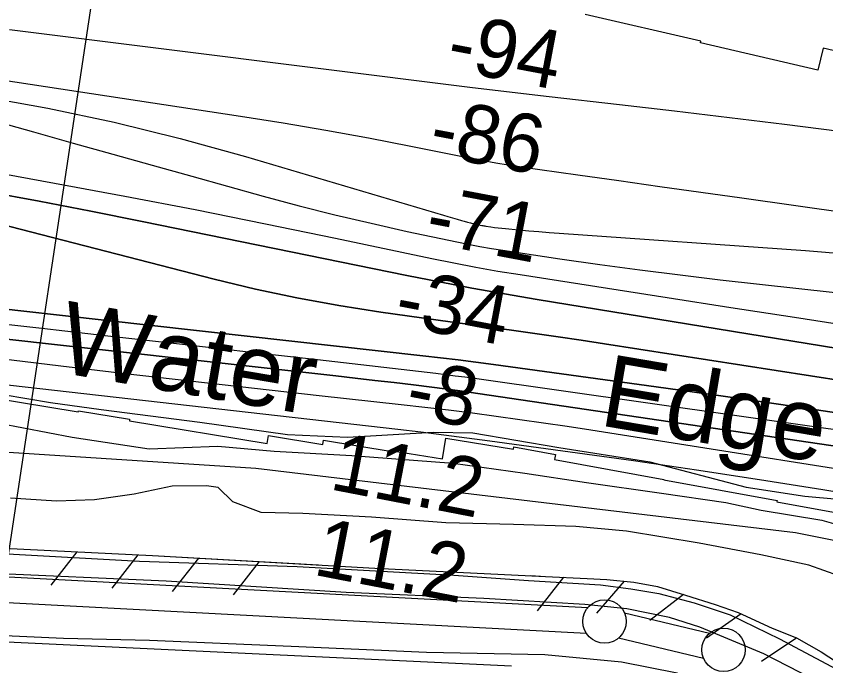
# Model space of a CAD drawing. Extents: x 3704301 to 3742427, y 506229 to 532009.
# Drawn here: x 3723258 to 3724189, y 518420 to 519167 of the extents above; entities that cross this region are included whole.
import ezdxf

# ---------------------------------------------------------------- set-up
doc = ezdxf.new("R2010")
doc.units = 0
for name, color, linetype in [('V-FLOD-BASE', 7, 'Continuous'), ('V-LEVE-TOET', 7, 'Continuous'), ('V-RIVR-EDGE', 7, 'Continuous'), ('V-RIVR-IDEN', 7, 'Continuous'), ('V-RIVR-RANG', 7, 'Continuous'), ('V-ROAD-CNTR', 7, 'Continuous'), ('V-RRAP-FSHR', 7, 'Continuous'), ('V-RRAP-RVMT', 7, 'Continuous'), ('V-SITE-VEGE', 7, 'Continuous'), ('V-SURV-LINE', 7, 'Continuous'), ('V-TOPO-DPTH', 7, 'Continuous'), ('V-TOPO-MAJR', 7, 'Continuous'), ('V-TOPO-MINR', 7, 'Continuous'), ('V-TOPO-WATR', 7, 'Continuous')]:
    doc.layers.add(name, color=color, linetype=linetype)

msp = doc.modelspace()

# ---------------------------------------------------------------- linework, layer by layer
at = {"layer": 'V-FLOD-BASE'}
msp.add_lwpolyline([(3724172.736, 518405.23000000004), (3724117.538, 518433.754), (3724043.8370000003, 518464.431), (3724009.127, 518475.326), (3723960.1210000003, 518485.44800000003), (3723911.778, 518490.211), (3723795.451, 518497.11100000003), (3723637.397, 518504.08900000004), (3723430.3850000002, 518517.016), (3723222.824, 518526.358)], dxfattribs=at)
at = {"layer": 'V-LEVE-TOET'}
for points in [[(3723241.023, 518548.99700000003), (3723399.696, 518540.24), (3723580.989, 518534.147), (3723761.02, 518523.86600000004), (3723846.936, 518517.77900000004), (3723929.855, 518512.85000000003), (3723964.483, 518508.51), (3723996.7430000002, 518502.952), (3724037.412, 518492.13), (3724078.714, 518478.337), (3724135.684, 518451.02900000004), (3724201.095, 518416.074), (3724220.9420000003, 518402.014), (3724265.498, 518366.205)], [(3724831.0330000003, 517976.94200000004), (3724692.602, 517987.739), (3724659.769, 517991.505), (3724609.562, 518002.206), (3724568.231, 518018.385), (3724534.077, 518036.147), (3724496.879, 518055.35500000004), (3724415.244, 518100.837), (3724367.736, 518134.226), (3724300.728, 518201.945), (3724213.225, 518287.889), (3724158.4080000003, 518333.70300000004), (3724113.323, 518364.143), (3724066.5, 518390.386), (3724017.9560000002, 518411.24), (3723954.014, 518424.157), (3723865.683, 518432.597), (3723729.741, 518435.079), (3723574.071, 518442.087), (3723411.247, 518449.006), (3723312.265, 518451.353), (3723185.225, 518456.927)]]:
    msp.add_lwpolyline(points, dxfattribs=at)
at = {"layer": 'V-RIVR-EDGE'}
msp.add_lwpolyline([(3723242.7969139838, 518731.6264280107), (3723297.4040371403, 518722.48650079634), (3723355.6160669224, 518714.5383129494), (3723469.041480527, 518699.8500053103), (3723569.8615963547, 518685.79319358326), (3723638.891314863, 518682.62086976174), (3723737.3591249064, 518688.3806534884), (3723782.9821855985, 518687.66751413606), (3723881.993910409, 518670.61354087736), (3723986.4100263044, 518654.1465307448), (3724097.3985218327, 518625.0564097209), (3724164.60945834, 518614.68466363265), (3724203.0227057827, 518611.58804554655), (3724250.4571263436, 518615.07271365), (3724313.4257226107, 518588.50263856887), (3724375.8236844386, 518573.94050715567), (3724414.2265408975, 518566.64162833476), (3724472.4608370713, 518567.69828491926), (3724528.873382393, 518560.354873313)], dxfattribs=at)
at = {"layer": 'V-RIVR-RANG'}
msp.add_line((3723243.4664999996, 518509.13530000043), (3723398.0967999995, 519537.5756000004), dxfattribs=at)
at = {"layer": 'V-ROAD-CNTR'}
msp.add_lwpolyline([(3722129.850701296, 518500.71797237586), (3722272.649415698, 518493.88298604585), (3723827.424306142, 518419.87013407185)], dxfattribs=at)
at = {"layer": 'V-RRAP-FSHR'}
for p, q in [((3723327.779, 518550.927), (3723297.826, 518512.36100000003)), ((3723397.693, 518547.46400000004), (3723367.741, 518508.898)), ((3723467.588, 518543.625), (3723437.361, 518505.273)), ((3723537.475, 518539.664), (3723507.2490000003, 518501.313)), ((3723887.008, 518521.641), (3723857.098, 518483.042)), ((3723956.852, 518517.24700000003), (3723925.02, 518480.218)), ((3724024.98, 518501.957), (3723986.6010000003, 518471.766)), ((3724091.343, 518479.726), (3724051.5, 518451.495)), ((3724155.537, 518451.867), (3724114.881, 518424.82))]:
    msp.add_line(p, q, dxfattribs=at)
for points in [[(3713987.6284698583, 518174.2519979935), (3714448.770486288, 518564.7359663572), (3714742.224310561, 518696.92822248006), (3715881.889207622, 518753.2748465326), (3716266.2537519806, 518793.8989745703), (3716843.0852405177, 518890.7407026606), (3717110.3349047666, 518911.17564667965), (3717741.270457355, 518924.00227069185), (3718486.4311620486, 518954.9455027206), (3719294.778810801, 519011.24502277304), (3719786.2598992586, 519085.7553588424), (3720431.328699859, 519110.59350286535), (3720895.931836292, 519113.0777268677), (3721218.4652125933, 519068.37193482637), (3721397.6508767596, 519012.4881587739), (3721721.322941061, 518965.4353587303), (3721950.5678692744, 518904.45001467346), (3722606.869949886, 518712.51759849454), (3722865.6920941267, 518669.46659045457), (3723100.4830063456, 518674.84873445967), (3723533.3831027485, 518647.1433904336), (3724154.011071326, 518572.98531036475), (3724673.74841581, 518469.1639982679)], [(3723126.1750000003, 518561.12700000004), (3723172.934, 518558.597), (3723414.7660000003, 518546.618), (3723605.336, 518535.819)], [(3723172.934, 518558.597), (3723414.7660000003, 518546.618), (3723670.119, 518532.148), (3723866.684, 518522.625), (3723914.3200000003, 518520.318), (3723937.091, 518519.21400000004), (3723967.9, 518516.148), (3723995.453, 518510.87700000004), (3724027.5160000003, 518501.191), (3724061.6210000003, 518490.357), (3724087.9250000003, 518480.949), (3724126.936, 518463.056), (3724155.257, 518451.977), (3724183.338, 518435.925), (3724200.8910000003, 518424.58), (3724219.963, 518412.113)], [(3723849.394, 518523.463), (3723866.684, 518522.625), (3723914.3200000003, 518520.318), (3723937.091, 518519.21400000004), (3723967.9, 518516.148), (3723995.453, 518510.87700000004), (3724027.5160000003, 518501.191), (3724061.6210000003, 518490.357), (3724087.9250000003, 518480.949), (3724126.936, 518463.056), (3724155.257, 518451.977), (3724183.338, 518435.925), (3724200.8910000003, 518424.58), (3724219.963, 518412.113), (3724235.384, 518400.085), (3724248.5, 518389.218), (3724257.92, 518380.397)]]:
    msp.add_lwpolyline(points, dxfattribs=at)
at = {"layer": 'V-RRAP-RVMT'}
for points in [[(3724774.5550000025, 518972.9090000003), (3724619.8280000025, 519011.2840000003), (3724617.6550000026, 519002.58500000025), (3724479.3020000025, 519036.9080000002), (3724480.9730000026, 519044.0440000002), (3724334.8430000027, 519078.11100000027), (3724338.6280000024, 519094.3050000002), (3724185.7890000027, 519129.9630000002), (3724179.7110000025, 519104.6370000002), (3724044.7340000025, 519136.10100000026), (3724045.0930000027, 519137.7560000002), (3723912.185540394, 519168.73816452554)], [(3723193.8353382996, 518734.17308212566), (3723329.1730000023, 518711.80800000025), (3723329.3930000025, 518713.1150000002), (3723388.3920000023, 518703.38500000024), (3723388.0850000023, 518701.52400000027), (3723546.3570000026, 518675.36900000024), (3723547.9240000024, 518684.74800000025), (3723610.4310000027, 518674.4140000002), (3723611.2430000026, 518679.3330000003), (3723690.2620000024, 518666.30200000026), (3723690.3970000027, 518667.1210000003), (3723747.9870000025, 518657.60600000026), (3723752.0290000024, 518681.53800000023), (3723829.5680000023, 518668.79700000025), (3723829.9950000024, 518671.3810000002)], [(3723829.9950000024, 518671.3810000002), (3723877.9580000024, 518662.59200000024), (3723876.9640000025, 518657.1210000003), (3724002.5790000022, 518634.12700000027), (3724002.5140000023, 518633.74700000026), (3724132.9350000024, 518609.93700000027), (3724132.6430000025, 518608.33000000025), (3724279.4840000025, 518581.45100000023), (3724280.4850000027, 518587.1700000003), (3724389.3770000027, 518567.06000000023), (3724386.0590000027, 518550.43400000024), (3724532.8430000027, 518520.9080000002), (3724534.8350000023, 518530.45300000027), (3724647.2880000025, 518507.76400000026), (3724646.3260000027, 518502.92100000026), (3724775.6430000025, 518476.8980000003)]]:
    msp.add_lwpolyline(points, dxfattribs=at)
at = {"layer": 'V-SITE-VEGE'}
for points in [[(3723209.889, 518704.012), (3723322.429, 518682.541), (3723410.958, 518669.088), (3723489.927, 518672.147), (3723554.447, 518666.712), (3723643.912, 518661.588), (3723760.455, 518652.63800000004), (3723842.719, 518641.188), (3723913.541, 518630.632), (3723999.9790000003, 518618.193), (3724073.918, 518607.67600000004), (3724114.571, 518598.825), (3724184.367, 518587.217), (3724264.6950000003, 518564.304), (3724313.7430000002, 518549.32300000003), (3724358.6410000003, 518533.248), (3724398.282, 518522.306), (3724436.8540000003, 518513.427), (3724525.526, 518488.54000000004), (3724602.74, 518465.59), (3724668.506, 518443.537), (3724719.72, 518421.304), (3724754.149, 518411.337)], [(3724395.003, 518351.152), (3724259.424, 518470.05700000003), (3724219.396, 518512.18), (3724203.663, 518523.42), (3724169.207, 518535.47000000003), (3724113.964, 518547.256), (3724043.106, 518560.929), (3723959.773, 518574.44800000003), (3723901.489, 518579.963), (3723829.733, 518582.18700000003), (3723751.739, 518584.337), (3723666.417, 518590.553), (3723587.358, 518594.77), (3723539.521, 518596.253), (3723507.144, 518608.326), (3723490.308, 518624.749), (3723476.768, 518626.661), (3723437.273, 518626.17), (3723393.722, 518617.31200000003), (3723348.066, 518610.507), (3723304.423, 518608.92600000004), (3723251.361, 518612.424)]]:
    msp.add_lwpolyline(points, dxfattribs=at)
at = {"layer": 'V-SURV-LINE'}
for points in [[(3721229.0088402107, 518628.97753458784), (3723915.2571995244, 518486.84867473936)], [(3723913.693141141, 518456.88946639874), (3721227.446027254, 518599.01826035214)], [(3723957.3444973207, 518480.76880374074), (3724055.2331923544, 518457.4173221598)], [(3724048.288715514, 518428.23214548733), (3723950.3999802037, 518451.5836366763)]]:
    msp.add_lwpolyline(points, dxfattribs=at)
for centre in [(3723934.435490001, 518470.8126199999), (3724071.19771, 518438.1883599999)]:
    msp.add_circle(centre, 25, dxfattribs=at)
at = {"layer": 'V-TOPO-DPTH'}
for points in [[(3724743.970800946, 518679.2146320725), (3724681.599718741, 518692.93744670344), (3724619.1979884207, 518706.5220588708), (3724450.2411544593, 518743.0092074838), (3724444.759306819, 518744.1553839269), (3724439.268153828, 518745.2533787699), (3724433.763042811, 518746.27910121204), (3724428.2486264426, 518747.25664205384), (3724394.935273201, 518752.9365192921), (3724372.7532599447, 518756.69424357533), (3724350.565995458, 518760.42049549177), (3724328.3708541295, 518764.0995388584), (3724306.170461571, 518767.74710985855), (3723856.7596836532, 518841.0953945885), (3723819.2764012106, 518847.4402897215), (3723781.84707592, 518854.07928440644), (3723744.4986863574, 518861.15942841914), (3723707.2042539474, 518868.5336719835), (3723402.8619883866, 518930.57932695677), (3723343.696941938, 518942.3870523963), (3723284.470057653, 518953.8685908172), (3723225.1504166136, 518964.8608487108)], [(3724743.970800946, 518679.2146320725), (3724681.599718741, 518692.93744670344), (3724619.1979884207, 518706.5220588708), (3724450.2411544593, 518743.0092074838), (3724444.759306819, 518744.1553839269), (3724439.268153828, 518745.2533787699), (3724433.763042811, 518746.27910121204), (3724428.2486264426, 518747.25664205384), (3724394.935273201, 518752.9365192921), (3724372.7532599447, 518756.69424357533), (3724350.565995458, 518760.42049549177), (3724328.3708541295, 518764.0995388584), (3724306.170461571, 518767.74710985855), (3723856.7596836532, 518841.0953945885), (3723819.2764012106, 518847.4402897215), (3723781.84707592, 518854.07928440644), (3723744.4986863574, 518861.15942841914), (3723707.2042539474, 518868.5336719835), (3723402.8619883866, 518930.57932695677), (3723343.696941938, 518942.3870523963), (3723284.470057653, 518953.8685908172), (3723225.1504166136, 518964.8608487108)], [(3724368.3797545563, 518722.68122961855), (3723934.230769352, 518790.14598074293), (3723907.5610435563, 518794.21005262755), (3723880.8761019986, 518798.1694567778), (3723854.168336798, 518801.9718593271), (3723827.4453558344, 518805.66959414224), (3723791.029471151, 518810.59947514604), (3723782.5037603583, 518811.7591474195), (3723773.9790369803, 518812.925999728), (3723765.455794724, 518814.10362208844), (3723756.9335398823, 518815.28842448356), (3723677.1013113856, 518826.4384751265), (3723628.8259733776, 518834.0227670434), (3723580.766441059, 518842.69622882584), (3723533.0306172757, 518853.0034454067), (3723485.5105991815, 518864.39983185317), (3723262.3845479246, 518921.9530284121), (3723232.7679420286, 518929.48784951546)], [(3723232.7679420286, 518929.48784951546), (3723262.3845479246, 518921.9530284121), (3723485.5105991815, 518864.39983185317), (3723533.0306172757, 518853.0034454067), (3723580.766441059, 518842.69622882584), (3723628.8259733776, 518834.0227670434), (3723677.1013113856, 518826.4384751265), (3723756.9335398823, 518815.28842448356), (3723765.455794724, 518814.10362208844), (3723773.9790369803, 518812.925999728), (3723782.5037603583, 518811.7591474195), (3723791.029471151, 518810.59947514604), (3723827.4453558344, 518805.66959414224), (3723854.168336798, 518801.9718593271), (3723880.8761019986, 518798.1694567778), (3723907.5610435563, 518794.21005262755), (3723934.230769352, 518790.14598074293), (3724368.3797545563, 518722.68122961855)], [(3724739.5320705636, 518621.24674089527), (3724680.7506303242, 518632.34837352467), (3724621.8537924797, 518642.8631593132), (3724463.9048005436, 518669.8409848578), (3724443.791980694, 518673.225909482), (3724423.668546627, 518676.54550064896), (3724403.5291912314, 518679.7670916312), (3724383.3792216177, 518682.9233491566), (3724280.4921336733, 518698.782932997), (3724208.864789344, 518709.6424313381), (3724137.202954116, 518720.26521202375), (3724065.4893825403, 518730.5329162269), (3723993.741320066, 518740.5639027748), (3723806.687277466, 518766.2434970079), (3723786.391489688, 518768.9510674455), (3723766.0828682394, 518771.5554488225), (3723745.7549962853, 518774.0050466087), (3723725.414290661, 518776.3514553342), (3723311.040763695, 518822.5529734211), (3723263.340075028, 518827.8839948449), (3723215.641239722, 518833.2315092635)], [(3723215.641239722, 518833.2315092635), (3723263.340075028, 518827.8839948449), (3723311.040763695, 518822.5529734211), (3723725.414290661, 518776.3514553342), (3723745.7549962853, 518774.0050466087), (3723766.0828682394, 518771.5554488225), (3723786.391489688, 518768.9510674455), (3723806.687277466, 518766.2434970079), (3723993.741320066, 518740.5639027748), (3724065.4893825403, 518730.5329162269), (3724137.202954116, 518720.26521202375), (3724208.864789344, 518709.6424313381), (3724280.4921336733, 518698.782932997), (3724383.3792216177, 518682.9233491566), (3724403.5291912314, 518679.7670916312), (3724423.668546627, 518676.54550064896), (3724443.791980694, 518673.225909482), (3724463.9048005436, 518669.8409848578), (3724621.8537924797, 518642.8631593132), (3724680.7506303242, 518632.34837352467), (3724739.5320705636, 518621.24674089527)], [(3723067.776142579, 518815.1627010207), (3723625.454915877, 518753.0860676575), (3723647.810345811, 518750.56459554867), (3723670.16072162, 518747.9996432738), (3723692.503516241, 518745.36947074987), (3723714.841256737, 518742.6958180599), (3723753.754712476, 518737.980572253), (3723756.6304536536, 518737.6208964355), (3723759.5042207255, 518737.2465089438), (3723762.375026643, 518736.8500539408), (3723765.243858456, 518736.4388872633), (3724376.714321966, 518646.40316667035), (3724383.1784239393, 518645.44601839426), (3724389.6414801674, 518644.481898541), (3724396.1029677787, 518643.5073213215), (3724402.563409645, 518642.5257725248), (3724411.810844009, 518641.1131341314), (3724413.6465041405, 518640.8308805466), (3724415.4817906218, 518640.546233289), (3724417.3165166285, 518640.25799552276), (3724419.150868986, 518639.96736408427), (3724869.519582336, 518568.1600237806)], [(3724869.519582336, 518568.1600237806), (3724419.150868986, 518639.96736408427), (3724417.3165166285, 518640.25799552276), (3724415.4817906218, 518640.546233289), (3724413.6465041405, 518640.8308805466), (3724411.810844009, 518641.1131341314), (3724402.563409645, 518642.5257725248), (3724396.1029677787, 518643.5073213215), (3724389.6414801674, 518644.481898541), (3724383.1784239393, 518645.44601839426), (3724376.714321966, 518646.40316667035), (3723765.243858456, 518736.4388872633), (3723762.375026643, 518736.8500539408), (3723759.5042207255, 518737.2465089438), (3723756.6304536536, 518737.6208964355), (3723753.754712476, 518737.980572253), (3723714.841256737, 518742.6958180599), (3723692.503516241, 518745.36947074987), (3723670.16072162, 518747.9996432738), (3723647.810345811, 518750.56459554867), (3723625.454915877, 518753.0860676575), (3723067.776142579, 518815.1627010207)], [(3723011.61, 518769.69), (3723696.699162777, 518691.73015091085), (3723723.1597225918, 518688.63069064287), (3723749.6057682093, 518685.41505930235), (3723776.0300425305, 518682.02517135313), (3723802.4398026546, 518678.5191123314), (3723895.013721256, 518665.9187169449), (3723967.655684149, 518655.7325426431), (3724040.2391628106, 518645.15605317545), (3724112.734915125, 518633.99409095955), (3724185.172183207, 518622.4418135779), (3724355.3479210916, 518594.59754164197), (3724379.300116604, 518590.64235919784), (3724403.244410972, 518586.6403269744), (3724427.1768536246, 518582.568020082), (3724451.1013951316, 518578.4488634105), (3724547.586930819, 518561.6908136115), (3724613.606467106, 518550.159111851), (3724679.6110942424, 518538.5431652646), (3724745.5933576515, 518526.800851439)]]:
    msp.add_lwpolyline(points, dxfattribs=at)
at = {"layer": 'V-TOPO-MAJR'}
msp.add_lwpolyline([(3723103.728022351, 519010.9282423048), (3723301.972688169, 518974.83477525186), (3723382.9230458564, 518959.7508788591), (3723463.786061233, 518944.222092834), (3723544.518063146, 518928.0259723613), (3723625.1627227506, 518911.3849622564), (3723735.9153014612, 518888.05392318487), (3723761.1549238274, 518882.94537457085), (3723786.443543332, 518878.10421983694), (3723811.8056585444, 518873.6641559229), (3723837.2167708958, 518869.49148588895), (3724006.2996227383, 518843.1003512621), (3724079.6002226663, 518831.73125667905), (3724152.9151426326, 518820.45587174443), (3724226.2515426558, 518809.32105128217), (3724299.6022627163, 518798.2799404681), (3724403.8421859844, 518782.69139760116), (3724425.0506860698, 518779.33083548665), (3724446.2152190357, 518775.7251045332), (3724467.313801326, 518771.75162032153), (3724488.368416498, 518767.5329672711), (3724739.796882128, 518714.8750905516)], dxfattribs=at)
at = {"layer": 'V-TOPO-MINR'}
for points in [[(3723250.0811613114, 519151.30324232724), (3723779.358262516, 519085.0571036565), (3723802.1534617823, 519082.24642937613), (3723824.955295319, 519079.49152443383), (3723847.7670802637, 519076.82027349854), (3723870.5854994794, 519074.20479190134), (3723951.6027653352, 519065.06897524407), (3724014.916737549, 519057.7778815), (3724078.2066366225, 519050.2874218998), (3724141.460425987, 519042.4979135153), (3724204.690142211, 519034.5090392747)], [(3723119.870055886, 519111.6827766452), (3723515.835139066, 519051.71271531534), (3723564.960979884, 519043.9132693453), (3723614.0048074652, 519035.64754412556), (3723662.925615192, 519026.68240003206), (3723711.764409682, 519017.25097668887), (3723780.807503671, 519003.4057724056), (3723795.084273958, 519000.6703290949), (3723809.389107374, 518998.09910989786), (3723823.7360354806, 518995.7742268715), (3723838.111026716, 518993.6135679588), (3723903.6723064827, 518984.3349845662), (3723950.8489867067, 518977.6581969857), (3723998.025650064, 518970.98129023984), (3724045.2022881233, 518964.30420474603), (3724092.378909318, 518957.62700008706), (3724402.6152922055, 518913.7166891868)], [(3723217.3682824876, 519074.75938921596), (3723294.2046409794, 519060.7305200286), (3723370.603042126, 519044.7850854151), (3723446.3445072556, 519025.9648026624), (3723521.6480150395, 519005.2279544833), (3723749.1956697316, 518937.91409531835), (3723754.3875956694, 518936.38401557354), (3723759.5816051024, 518934.86106878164), (3723764.778739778, 518933.3488214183), (3723769.9779579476, 518931.84370700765), (3723772.9336769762, 518930.99135751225), (3723776.666646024, 518929.9579276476), (3723780.412997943, 518928.9779879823), (3723784.1794241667, 518928.0782836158), (3723787.9592332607, 518927.232069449), (3723793.138887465, 518926.1304231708), (3723794.3409507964, 518925.88646673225), (3723795.5457233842, 518925.6575309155), (3723796.7545598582, 518925.4511260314), (3723797.96610559, 518925.2597417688), (3723803.833483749, 518924.3889525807), (3723807.984995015, 518923.80896082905), (3723812.1421596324, 518923.27628726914), (3723816.3078042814, 518922.81459099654), (3723820.4791022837, 518922.4002129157), (3723835.5232767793, 518921.03518755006), (3723847.2237368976, 518920.00891715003), (3723858.927972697, 518919.02945327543), (3723870.6378720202, 518918.1201991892), (3723882.3515470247, 518917.2577516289), (3724165.4582807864, 518897.2666866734), (3724215.6328700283, 518893.04952359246)], [(3723248.990390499, 519041.80289766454), (3723277.944838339, 519033.6206212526), (3723323.410103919, 519020.80441125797), (3723368.886408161, 519008.02758918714), (3723414.3792703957, 518995.30984900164), (3723459.883171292, 518982.63149673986), (3723541.9503664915, 518959.82326255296), (3723583.1240392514, 518948.7892976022), (3723624.422725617, 518938.2655999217), (3723665.9089323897, 518928.5073031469), (3723707.520152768, 518919.2592736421), (3723764.538559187, 518907.1391682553), (3723777.756330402, 518904.45530693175), (3723791.003305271, 518901.9328040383), (3723804.2940856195, 518899.6523387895), (3723817.614069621, 518897.533231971), (3723882.9400836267, 518887.75044252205), (3723928.9796222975, 518881.12710805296), (3723975.065317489, 518874.8584043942), (3724021.2202474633, 518869.1216469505), (3724067.421333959, 518863.73952031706), (3724422.242335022, 518824.47788741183)], [(3723225.1504166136, 518964.8608487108), (3723284.470057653, 518953.8685908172), (3723343.696941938, 518942.3870523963), (3723402.8619883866, 518930.57932695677), (3723707.2042539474, 518868.5336719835), (3723744.4986863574, 518861.15942841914), (3723781.84707592, 518854.07928440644), (3723819.2764012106, 518847.4402897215), (3723856.7596836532, 518841.0953945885), (3724306.170461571, 518767.74710985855), (3724328.3708541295, 518764.0995388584), (3724350.565995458, 518760.42049549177), (3724372.7532599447, 518756.69424357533), (3724394.935273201, 518752.9365192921), (3724428.2486264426, 518747.25664205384), (3724433.763042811, 518746.27910121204), (3724439.268153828, 518745.2533787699), (3724444.759306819, 518744.1553839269), (3724450.2411544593, 518743.0092074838), (3724619.1979884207, 518706.5220588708), (3724681.599718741, 518692.93744670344), (3724743.970800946, 518679.2146320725)], [(3723232.7679420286, 518929.48784951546), (3723262.3845479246, 518921.9530284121), (3723485.5105991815, 518864.39983185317), (3723533.0306172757, 518853.0034454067), (3723580.766441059, 518842.69622882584), (3723628.8259733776, 518834.0227670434), (3723677.1013113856, 518826.4384751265), (3723756.9335398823, 518815.28842448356), (3723765.455794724, 518814.10362208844), (3723773.9790369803, 518812.925999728), (3723782.5037603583, 518811.7591474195), (3723791.029471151, 518810.59947514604), (3723827.4453558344, 518805.66959414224), (3723854.168336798, 518801.9718593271), (3723880.8761019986, 518798.1694567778), (3723907.5610435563, 518794.21005262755), (3723934.230769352, 518790.14598074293), (3724368.3797545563, 518722.68122961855)], [(3723053.2081437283, 518834.1845916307), (3723287.3602333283, 518807.8950803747), (3723366.5838434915, 518798.9614008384), (3723445.801632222, 518789.9766152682), (3723525.010688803, 518780.9151706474), (3723604.213923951, 518771.802619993), (3723740.4508968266, 518756.0613822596), (3723751.525819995, 518754.7386450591), (3723762.5934648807, 518753.3592811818), (3723773.6501923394, 518751.8949772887), (3723784.699641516, 518750.3740467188), (3724186.0082310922, 518693.5641054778), (3724224.973350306, 518687.9784124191), (3724263.9250354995, 518682.301659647), (3724302.8565696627, 518676.4883173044), (3724341.7746698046, 518670.5839152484), (3724397.5870243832, 518662.0162640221), (3724408.5859311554, 518660.30892687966), (3724419.5809176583, 518658.5769717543), (3724430.5700237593, 518656.80808965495), (3724441.5552095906, 518655.01458957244), (3724748.8224130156, 518604.3184797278)], [(3723215.641239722, 518833.2315092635), (3723263.340075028, 518827.8839948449), (3723311.040763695, 518822.5529734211), (3723725.414290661, 518776.3514553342), (3723745.7549962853, 518774.0050466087), (3723766.0828682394, 518771.5554488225), (3723786.391489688, 518768.9510674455), (3723806.687277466, 518766.2434970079), (3723993.741320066, 518740.5639027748), (3724065.4893825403, 518730.5329162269), (3724137.202954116, 518720.26521202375), (3724208.864789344, 518709.6424313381), (3724280.4921336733, 518698.782932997), (3724383.3792216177, 518682.9233491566), (3724403.5291912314, 518679.7670916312), (3724423.668546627, 518676.54550064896), (3724443.791980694, 518673.225909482), (3724463.9048005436, 518669.8409848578), (3724621.8537924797, 518642.8631593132), (3724680.7506303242, 518632.34837352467), (3724739.5320705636, 518621.24674089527)], [(3723067.776142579, 518815.1627010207), (3723625.454915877, 518753.0860676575), (3723647.810345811, 518750.56459554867), (3723670.16072162, 518747.9996432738), (3723692.503516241, 518745.36947074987), (3723714.841256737, 518742.6958180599), (3723753.754712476, 518737.980572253), (3723756.6304536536, 518737.6208964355), (3723759.5042207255, 518737.2465089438), (3723762.375026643, 518736.8500539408), (3723765.243858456, 518736.4388872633), (3724376.714321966, 518646.40316667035), (3724383.1784239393, 518645.44601839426), (3724389.6414801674, 518644.481898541), (3724396.1029677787, 518643.5073213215), (3724402.563409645, 518642.5257725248), (3724411.810844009, 518641.1131341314), (3724413.6465041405, 518640.8308805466), (3724415.4817906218, 518640.546233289), (3724417.3165166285, 518640.25799552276), (3724419.150868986, 518639.96736408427), (3724869.519582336, 518568.1600237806)], [(3723085.001543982, 518791.9007724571), (3723309.0897264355, 518764.8604055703), (3723383.3804472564, 518756.0213215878), (3723457.6901482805, 518747.3472228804), (3723532.0283196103, 518738.9206020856), (3723606.385471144, 518730.6589665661), (3723700.4212651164, 518720.3693471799), (3723727.7615071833, 518717.2683537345), (3723755.084087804, 518714.0235014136), (3723782.3801762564, 518710.5628607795), (3723809.658603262, 518706.9583612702), (3723836.9114201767, 518703.16167485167), (3723864.1477557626, 518699.25262885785), (3723891.3593693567, 518695.17504350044), (3723918.5545016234, 518690.98509856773), (3724350.6021654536, 518623.0498713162)]]:
    msp.add_lwpolyline(points, dxfattribs=at)
at = {"layer": 'V-TOPO-WATR'}
msp.add_lwpolyline([(3723011.61, 518769.69), (3723696.699162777, 518691.73015091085), (3723723.1597225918, 518688.63069064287), (3723749.6057682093, 518685.41505930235), (3723776.0300425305, 518682.02517135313), (3723802.4398026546, 518678.5191123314), (3723895.013721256, 518665.9187169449), (3723967.655684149, 518655.7325426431), (3724040.2391628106, 518645.15605317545), (3724112.734915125, 518633.99409095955), (3724185.172183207, 518622.4418135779), (3724355.3479210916, 518594.59754164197), (3724379.300116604, 518590.64235919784), (3724403.244410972, 518586.6403269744), (3724427.1768536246, 518582.568020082), (3724451.1013951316, 518578.4488634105), (3724547.586930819, 518561.6908136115), (3724613.606467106, 518550.159111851), (3724679.6110942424, 518538.5431652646), (3724745.5933576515, 518526.800851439)], dxfattribs=at)

# ---------------------------------------------------------------- texts
at = {"layer": 'V-RIVR-IDEN'}
for s, p in [('Water', (3723303.7101879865, 518757.66810878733)), ('Edge', (3723926.930008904, 518696.56222207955))]:
    msp.add_text(s, height=83, rotation=350.35102878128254, dxfattribs=at).set_placement(p)
at = {"layer": 'V-RIVR-RANG'}
for s, rotation, p in [('-94', 349.31283333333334, (3723750.6341272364, 519106.0285097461)), ('-86', 349.31283333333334, (3723730.551106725, 519008.0540947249)), ('-71', 349.31283333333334, (3723726.0193323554, 518907.1436599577)), ('-34', 349.31283333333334, (3723690.6432698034, 518812.05534768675)), ('-8', 349.02832571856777, (3723703.102093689, 518708.19179285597)), ('11.2', 349.02832571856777, (3723616.726054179, 518623.07490371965)), ('11.2', 349.02832571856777, (3723597.939054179, 518524.85590371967))]:
    msp.add_text(s, height=66.99999999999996, rotation=rotation, dxfattribs=at).set_placement(p)

doc.saveas('drawing.dxf')
